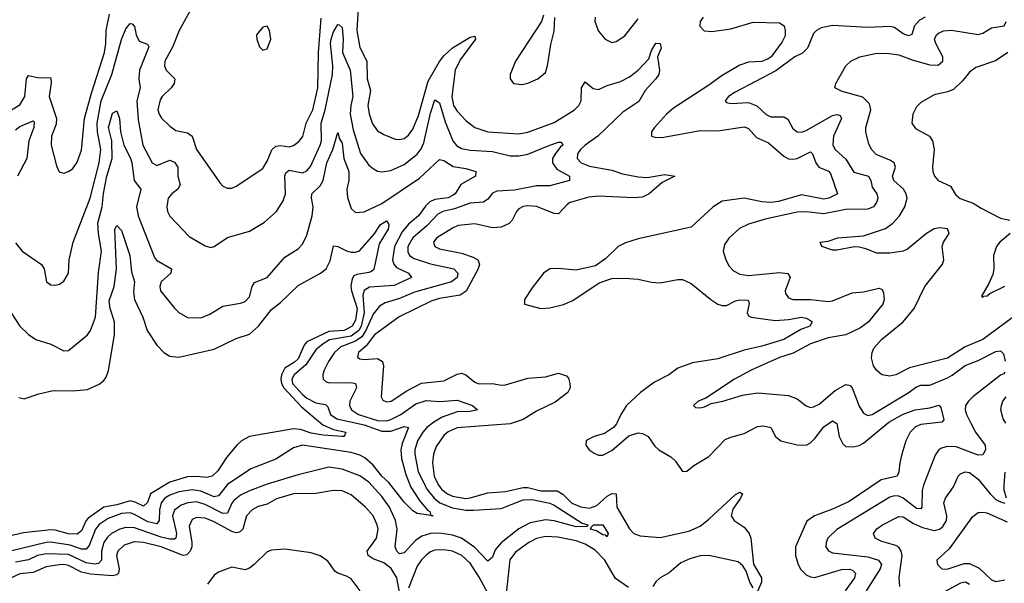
# Model space of a CAD drawing. Header units: inches. Extents: x 1694797 to 1849917, y 907313 to 1017959.
# Tile 453 of 656: x 1771290 to 1775748, y 970245 to 972798. Entities that reach past the tile are written whole.
import ezdxf

# ---------------------------------------------------------------- set-up
doc = ezdxf.new("R2010")
doc.units = ezdxf.units.IN
doc.header["$MEASUREMENT"] = 0
doc.layers.add('B7977', color=7, linetype='Continuous')

msp = doc.modelspace()

# ---------------------------------------------------------------- linework, layer by layer
at = {"layer": 'B7977', "color": 5}
for points, elevation in [([(1772088, 972890), (1772011.5, 972750), (1771982.4, 972677.6), (1771946.6, 972610), (1771944.8, 972590), (1771953.2, 972570), (1771992.4, 972530), (1771989.5, 972510), (1771975.3, 972490), (1771934.3, 972450), (1771925.2, 972434.8), (1771915.6, 972390), (1771920.5, 972370), (1771931.5, 972351.5), (1771970, 972316), (1771997, 972297), (1772050, 972285.9), (1772070, 972271.3), (1772090.2, 972210.2), (1772197.8, 972057.8), (1772210, 972043.8), (1772230, 972035.8), (1772250, 972035.8), (1772270, 972043.7), (1772390, 972124.9), (1772410, 972157.6), (1772430.7, 972209.3), (1772450, 972225), (1772470, 972227.8), (1772510, 972222.6), (1772530, 972228.6), (1772553.7, 972246.3), (1772571.2, 972268.8), (1772586.9, 972330), (1772617.4, 972390), (1772639.8, 972490), (1772642.5, 972650), (1772654.5, 972805.5)], 680), ([(1771230, 972376.6), (1771290, 972413), (1771313.2, 972450), (1771319.9, 972530), (1771330, 972546), (1771370, 972536), (1771430, 972534.3), (1771432.5, 972512.5), (1771423.2, 972450), (1771456.8, 972350), (1771455.2, 972324.8), (1771433.8, 972270), (1771432.1, 972230), (1771456, 972136), (1771468.7, 972108.7), (1771490, 972103), (1771510, 972110.4), (1771530, 972124.9), (1771550, 972152.7), (1771570, 972207.3), (1771583.5, 972350), (1771614.5, 972465.5), (1771674.1, 972650), (1771680.3, 972690), (1771681.1, 972750), (1771696.5, 972823.5)], 680), ([(1772822.2, 972850), (1772816.6, 972750), (1772830, 972673.1), (1772860.8, 972610), (1772862.3, 972530), (1772877.4, 972477.4), (1772866.3, 972410), (1772871.6, 972371.6), (1772886.9, 972326.9), (1772910, 972295), (1772937.8, 972277.8), (1772990, 972257), (1773010, 972254.8), (1773030, 972260.5), (1773050, 972275.3), (1773070, 972303), (1773095.1, 972364.9), (1773139.8, 972520.2), (1773190, 972608.3), (1773210, 972634.2), (1773250, 972671.3), (1773330, 972719.1), (1773350, 972723.1), (1773353.7, 972710), (1773283.5, 972616.5), (1773262, 972570), (1773246.6, 972450), (1773254.3, 972410), (1773270, 972383.8), (1773310, 972340.9), (1773350.1, 972310.1), (1773410, 972290.1), (1773550, 972280.8), (1773590, 972289), (1773710, 972332), (1773801.3, 972390), (1773821, 972410), (1773832.1, 972430), (1773833.7, 972490), (1773850, 972516.9), (1773886.9, 972486.9), (1773910, 972482.2), (1773950, 972500.1), (1774010, 972518.7), (1774050, 972538.9), (1774090.6, 972569.4), (1774138.5, 972621.5), (1774150, 972658.4), (1774170, 972692), (1774190.2, 972690), (1774193.4, 972670), (1774178, 972630), (1774186.8, 972570), (1774183.3, 972550), (1774170.6, 972530), (1774122.2, 972477.8), (1774092.7, 972427.3), (1774020.8, 972379.2), (1773907, 972270), (1773849.6, 972230), (1773828.7, 972210), (1773815.5, 972190), (1773813.6, 972170), (1773831.8, 972150), (1773870, 972135.1), (1773970, 972116.5), (1774019.6, 972099.6), (1774090, 972085.8), (1774130, 972083.9), (1774210, 972097.2), (1774256.3, 972090), (1774198.8, 972061.2), (1774139.8, 972010), (1774110, 971993.8), (1774070, 971990.8), (1773910, 971998.5), (1773866.4, 971993.6), (1773782.7, 971970), (1773770, 971962.4), (1773730, 971918.7), (1773710, 971920.2), (1773630, 971951.3), (1773590, 971955.2), (1773570, 971952.5), (1773550, 971942), (1773539.2, 971930), (1773519.7, 971890), (1773505.5, 971874.5), (1773470, 971857.8), (1773430, 971855), (1773350, 971872.9), (1773274.3, 971865.7), (1773250, 971854.5), (1773178.9, 971810), (1773163.5, 971790), (1773164.3, 971784.3), (1773169.1, 971770), (1773190, 971760.8), (1773290, 971739.9), (1773342.3, 971722.3), (1773364.6, 971710), (1773372.2, 971690), (1773366.2, 971670), (1773311.3, 971568.7), (1773284.4, 971550), (1773190, 971534.7), (1773155.8, 971524.2), (1773007.8, 971452.2), (1772896, 971370), (1772859, 971321), (1772824.2, 971290), (1772819.6, 971270), (1772830, 971261.2), (1772850, 971258.8), (1772910, 971263.3), (1772931.8, 971250), (1772936.4, 971230), (1772926.9, 971090), (1772934, 971074), (1772950, 971066.8), (1772971.1, 971070), (1773043.2, 971116.8), (1773108.9, 971151.1), (1773210, 971161.5), (1773270, 971192.4), (1773290, 971197.1), (1773310, 971189.3), (1773350, 971155.8), (1773368.7, 971148.7), (1773430, 971149.5), (1773470, 971142.8), (1773490, 971143.3), (1773590, 971174.4), (1773670, 971180.1), (1773730, 971196.3), (1773764.8, 971184.8), (1773774.3, 971174.3), (1773781.1, 971150), (1773781.8, 971130), (1773771.3, 971108.7), (1773714.8, 971065.2), (1773630, 971024.9), (1773570, 970986.7), (1773510, 970967), (1773270.9, 970949.1), (1773230, 970931.6), (1773210, 970914.3), (1773175.4, 970864.6), (1773164, 970830), (1773158.5, 970790), (1773166.5, 970730), (1773185.8, 970690), (1773201.7, 970670), (1773226.9, 970650), (1773250, 970639.8), (1773310, 970629.5), (1773330, 970631.3), (1773410, 970655.1), (1773490, 970660.1), (1773570, 970679.4), (1773590, 970679.4), (1773650, 970663.5), (1773723.3, 970663.3), (1773749, 970649), (1773790, 970607.8), (1773830, 970591.9), (1773870, 970585.8), (1773902.2, 970597.8), (1773950, 970640.1), (1773970, 970651.9), (1773990, 970650.2), (1773993.8, 970590), (1774050, 970491.1), (1774070, 970470.1), (1774099.3, 970459.3), (1774190, 970452.1), (1774318.9, 970481.1), (1774370, 970503.1), (1774410, 970534.8), (1774530, 970647), (1774550, 970657.3), (1774562.4, 970650), (1774554, 970630), (1774518.8, 970581.2), (1774510.6, 970550), (1774524.6, 970530), (1774570, 970499.7), (1774592.4, 970470), (1774600.8, 970450), (1774612.1, 970332.1), (1774647.8, 970270), (1774649, 970250), (1774630, 970207.3)], 680), ([(1773661.7, 972818.3), (1773652.2, 972790), (1773534.3, 972610), (1773510.3, 972550), (1773510.4, 972530), (1773524.9, 972510), (1773565.2, 972505.2), (1773590, 972510.2), (1773636.3, 972530), (1773670, 972558.4), (1773679, 972590), (1773694, 972686), (1773710, 972746.8), (1773712.2, 972807.8)], 720), ([(1771270, 971787.4), (1771300.8, 971750), (1771388.9, 971688.9), (1771400.8, 971670), (1771410.5, 971610), (1771430, 971597), (1771450, 971594.9), (1771470, 971600.3), (1771490, 971614), (1771510.6, 971649.4), (1771513.8, 971710), (1771531.8, 971790), (1771608.4, 971990), (1771650, 972150.3), (1771657.2, 972210), (1771641.6, 972290), (1771639.7, 972330), (1771658.7, 972430), (1771706, 972550), (1771750, 972708), (1771770, 972756.5), (1771790, 972781.5), (1771799.2, 972779.2), (1771810, 972767.7), (1771817.3, 972730), (1771830, 972700.7), (1771867.8, 972687.8), (1771874.8, 972674.8), (1771832.2, 972570), (1771829.2, 972530), (1771835.3, 972490), (1771819.9, 972430), (1771825.3, 972345.3), (1771847.3, 972230), (1771890, 972150.3), (1771910, 972137.1), (1771970, 972161.7), (1771990, 972153.4), (1772000, 972140), (1772006.1, 972130), (1772005.7, 972090), (1772015.9, 972050), (1772005.2, 972030), (1771978.6, 972010), (1771961.1, 971990), (1771956.3, 971950), (1771958.9, 971930), (1771970, 971907.9), (1772056.8, 971816.8), (1772130, 971773.4), (1772154.5, 971765.5), (1772170, 971770.4), (1772230, 971812.2), (1772330, 971840.9), (1772398.5, 971881.5), (1772452.1, 971930), (1772482.9, 971977.1), (1772493, 972010), (1772489.5, 972090), (1772495, 972105), (1772510, 972116.6), (1772570, 972104.1), (1772590, 972113.7), (1772606.2, 972133.8), (1772650.8, 972229.2), (1772656.5, 972250), (1772654.7, 972330), (1772673, 972390), (1772706, 972550), (1772707.2, 972590), (1772696.8, 972690), (1772699.8, 972710), (1772710, 972743.6), (1772730, 972776.5), (1772735.8, 972775.8), (1772750, 972762.8), (1772754.6, 972710), (1772751.3, 972650), (1772785.8, 972570), (1772798.4, 972450), (1772788.3, 972410), (1772786.4, 972370), (1772799.5, 972299.5), (1772832.6, 972192.6), (1772870, 972138.5), (1772890, 972123.6), (1772910, 972112.7), (1772929.1, 972109.1), (1772970, 972115.2), (1773030, 972141.9), (1773090, 972188.8), (1773107.3, 972212.7), (1773119.3, 972240.7), (1773150, 972375.2), (1773170, 972435.2), (1773190, 972421.7), (1773215.5, 972335.5), (1773250.1, 972250.1), (1773267.8, 972227.8), (1773290, 972214.4), (1773330, 972206.9), (1773430, 972201.2), (1773510, 972180.8), (1773550, 972180.8), (1773590, 972188.7), (1773690.2, 972230.2), (1773730, 972243.2), (1773743.5, 972243.5), (1773748.9, 972230), (1773737.7, 972222.3), (1773712, 972188), (1773702.8, 972170), (1773701.8, 972150), (1773721.5, 972121.5), (1773779, 972090), (1773778.7, 972070), (1773690, 972046), (1773630, 972045.2), (1773530, 972025.4), (1773450, 972021.9), (1773430, 972011.9), (1773410, 971984.6), (1773390, 971972.2), (1773330, 971967.5), (1773258.6, 971941.4), (1773206.2, 971930), (1773182.5, 971917.5), (1773134, 971866), (1773070, 971809.9), (1773046.9, 971770), (1773046.4, 971746.4), (1773054.2, 971730), (1773076, 971716), (1773150, 971692.3), (1773255.9, 971670), (1773273.9, 971650), (1773270, 971630), (1773245.5, 971610), (1773076.9, 971563.1), (1773010, 971534.5), (1772944.4, 971515.6), (1772919, 971501), (1772890, 971464.7), (1772857.2, 971390), (1772838.1, 971361.9), (1772810, 971341.1), (1772743.6, 971316.4), (1772714.4, 971290), (1772687.7, 971250), (1772667.8, 971210), (1772661.6, 971190), (1772663.2, 971170), (1772677.7, 971157.7), (1772693, 971153), (1772790, 971154.4), (1772810.2, 971150), (1772814.6, 971130), (1772784.4, 971070), (1772782.5, 971050), (1772792.6, 971030), (1772824.4, 971010), (1772910, 970983), (1772950, 970980.6), (1772970, 970986.2), (1773014.8, 971010), (1773082.5, 971057.5), (1773130, 971073.3), (1773191.7, 971068.3), (1773270, 971073.8), (1773340.3, 971050), (1773362.4, 971030), (1773330, 971022.5), (1773270, 971021.2), (1773202.7, 970997.3), (1773164.4, 970975.6), (1773133.7, 970950), (1773115.3, 970930), (1773090.5, 970890), (1773078.6, 970850), (1773078.3, 970830), (1773093.8, 970750), (1773134.1, 970670), (1773167, 970630), (1773192.1, 970610), (1773250, 970587.4), (1773310, 970576.6), (1773344.6, 970575.4), (1773470, 970584.2), (1773570, 970622.5), (1773610, 970623.8), (1773690, 970607.4), (1773710, 970598.8), (1773836.9, 970516.9), (1773862.8, 970510), (1773857.5, 970502.5), (1773810, 970500.9), (1773710, 970528), (1773670, 970533), (1773601.7, 970518.3), (1773550, 970491.1), (1773470, 970428.2), (1773443.1, 970396.9), (1773430, 970363.5), (1773410, 970345.3), (1773350, 970407.5), (1773290, 970449.6), (1773250, 970463), (1773190, 970471.5), (1773149.1, 970470.9), (1773110, 970459), (1773081.3, 970438.7), (1773030, 970382.2), (1773010, 970378.4), (1772997.2, 970390), (1772989.3, 970410), (1772998.9, 970490), (1772990.7, 970530), (1772963.7, 970590), (1772930, 970638.7), (1772870, 970702.7), (1772830, 970732), (1772750, 970762.6), (1772690, 970770.9), (1772550, 970736.4), (1772410, 970694.1), (1772330, 970663.8), (1772290, 970643.9), (1772259.8, 970620.2), (1772250, 970608), (1772230, 970562.4), (1772210, 970560.3), (1772130, 970601.6), (1772090, 970613.2), (1772050.3, 970609.7), (1772020.5, 970599.5), (1771990, 970575.6), (1771981, 970550), (1771998.8, 970470), (1771996.6, 970450), (1771990, 970445.2), (1771970, 970445.1), (1771930, 970454.5), (1771810, 970496.3), (1771770, 970497.9), (1771742.3, 970490), (1771705.2, 970470), (1771686.9, 970453.1), (1771671.2, 970430), (1771660.4, 970390), (1771660.5, 970350), (1771645.9, 970334.1), (1771628.5, 970331.5), (1771590, 970337.2), (1771510, 970375.8), (1771410, 970378.2), (1771370, 970370), (1771329.1, 970350.9), (1771270, 970340.2)], 660), ([(1774384, 972810), (1774370.7, 972790), (1774368.8, 972768.8), (1774388.1, 972748.1), (1774424.2, 972744.2), (1774510, 972757.6), (1774610, 972786.6), (1774730, 972784), (1774750.9, 972770.9), (1774755.8, 972750), (1774755.3, 972724.7), (1774742.4, 972697.6), (1774692.3, 972630), (1774679, 972621), (1774650, 972609.3), (1774590, 972606.3), (1774550, 972593), (1774470, 972545.9), (1774410, 972501.5), (1774250, 972396.9), (1774218, 972370), (1774163.2, 972310), (1774150.3, 972290), (1774150.4, 972270.4), (1774170, 972263.9), (1774205.5, 972265.5), (1774370, 972296.2), (1774450, 972294.8), (1774570, 972312.2), (1774578.4, 972310), (1774590, 972305.5), (1774625.1, 972265.1), (1774680, 972240), (1774750, 972180.1), (1774770, 972168.3), (1774790, 972165.7), (1774810, 972170.1), (1774870, 972200.2), (1774879.3, 972190), (1774894.2, 972150), (1774908.8, 972130), (1774951.7, 972111.7), (1774961.2, 972101.2), (1774992.6, 972010), (1774954, 971990), (1774930, 971984.9), (1774830, 972004.2), (1774724.8, 971975.2), (1774690, 971969.9), (1774650, 971973.2), (1774570, 971989.1), (1774470, 971976.6), (1774429.2, 971950.8), (1774330, 971858), (1774090, 971805.2), (1774032.2, 971787.8), (1773999.5, 971770), (1773943.7, 971716.3), (1773896.3, 971683.7), (1773810, 971664), (1773728.4, 971671.6), (1773690, 971669.8), (1773661.1, 971650), (1773610, 971583.6), (1773575.5, 971530), (1773576, 971510), (1773650, 971489.1), (1773690, 971492.6), (1773751.4, 971508.6), (1773794.5, 971525.5), (1773913.2, 971606.8), (1773970, 971626.3), (1774027.9, 971627.9), (1774090, 971623.2), (1774150, 971609.2), (1774190, 971605.8), (1774270, 971621.1), (1774290, 971621.1), (1774330, 971602.9), (1774418.9, 971530), (1774450, 971510.2), (1774470, 971503.2), (1774490, 971504.1), (1774530, 971524.4), (1774550, 971528.9), (1774587.7, 971527.7), (1774592.5, 971512.5), (1774583, 971470), (1774590, 971457.3), (1774601.3, 971450), (1774710, 971435.6), (1774770, 971439.4), (1774830.1, 971450.1), (1774850, 971446), (1774870, 971435.1), (1774877.6, 971430), (1774867.7, 971410), (1774825.8, 971394.2), (1774750.3, 971349.7), (1774650, 971319.5), (1774570, 971301), (1774450, 971261.6), (1774336.7, 971243.3), (1774270, 971219.4), (1774229, 971190), (1774163.8, 971156.2), (1774100.2, 971110), (1774037.2, 971050), (1774011.4, 971010), (1773992.1, 970967.9), (1773977.6, 970950), (1773936.9, 970923.1), (1773890, 970909.7), (1773863.5, 970896.5), (1773854.9, 970890), (1773853.7, 970870), (1773868.7, 970850), (1773890, 970834.6), (1773910, 970825.8), (1773930, 970825.2), (1773970, 970846.2), (1774047.2, 970912.8), (1774090, 970926.3), (1774110, 970924.1), (1774134.7, 970910), (1774166.2, 970866.2), (1774183.6, 970850), (1774237.5, 970817.5), (1774258.9, 970798.9), (1774290, 970750.6), (1774310, 970752.4), (1774341.9, 970778.1), (1774410, 970819.3), (1774484.1, 970895.9), (1774510, 970907.4), (1774570, 970923), (1774630, 970954.6), (1774657.6, 970957.6), (1774690.2, 970950.2), (1774711.7, 970910), (1774736.4, 970890), (1774810, 970872.5), (1774850, 970870.1), (1774870, 970881.2), (1774890, 970901.5), (1774930, 970953), (1774970, 970980.7), (1774989.3, 970969.3), (1774999.5, 970910), (1775016.4, 970876.4), (1775030, 970865), (1775063.2, 970863.2), (1775090, 970869.7), (1775110, 970880.3), (1775225.6, 970974.4), (1775290, 971010.9), (1775343.6, 971030), (1775410, 971040.1), (1775451.8, 971051.8), (1775460.7, 971040.7), (1775474.7, 970985.3), (1775464.5, 970975.5), (1775370, 970964.3), (1775346.2, 970953.8), (1775321.5, 970930), (1775301.9, 970890), (1775284, 970830), (1775274.1, 970790), (1775270.6, 970749.4), (1775262.7, 970730), (1775190, 970713.5), (1775045, 970615), (1774970, 970580.4), (1774888.5, 970550), (1774853.7, 970526.3), (1774803.1, 970410), (1774802.1, 970370), (1774814.2, 970330), (1774826.6, 970306.6), (1774850, 970283.7), (1774870, 970273.9), (1774890, 970271.5), (1775010, 970307.6), (1775048.4, 970308.4), (1775062.2, 970302.2), (1775074, 970290), (1775070.1, 970270), (1775026.8, 970210)], 720), ([(1773895.5, 972810), (1773893.4, 972790), (1773910, 972746.7), (1773940.4, 972710), (1773970, 972695.3), (1773990, 972700.3), (1774030, 972725.4), (1774090, 972801.5)], 720), ([(1775390, 972809.5), (1775363.4, 972796.6), (1775341.2, 972770), (1775328.6, 972731.4), (1775314.7, 972725.3), (1775290, 972734.6), (1775250, 972762.5), (1775230, 972768.2), (1775130, 972762.4), (1774970, 972772.5), (1774918.9, 972761.1), (1774897.4, 972750), (1774884.1, 972735.9), (1774856.4, 972670), (1774833.4, 972646.6), (1774799.1, 972630), (1774713.3, 972566.7), (1774528.5, 972470), (1774498.4, 972450), (1774483.8, 972430), (1774490, 972423), (1774510, 972418.7), (1774590, 972423.2), (1774627.4, 972407.4), (1774670, 972368.5), (1774690, 972358.7), (1774750, 972357.9), (1774767.5, 972347.5), (1774790, 972305.2), (1774810.2, 972290.2), (1774830, 972289.5), (1774850, 972296.2), (1774970, 972363.8), (1774990, 972368.7), (1775004, 972364), (1775010.7, 972350), (1774974.6, 972270), (1774970.8, 972230), (1774982, 972210), (1775030, 972166.3), (1775066.9, 972106.9), (1775132.4, 972090), (1775142.9, 972070), (1775150, 972039), (1775170.9, 972010), (1775175.5, 971990), (1775169.5, 971970), (1775156.1, 971950), (1775130, 971939.3), (1775030, 971939.1), (1774930, 971919.2), (1774850, 971927.5), (1774810, 971926.5), (1774665.6, 971894.4), (1774590, 971872.4), (1774548.3, 971851.7), (1774501.5, 971810), (1774480.7, 971779.3), (1774475.5, 971750), (1774486.9, 971710), (1774501.5, 971681.5), (1774521.2, 971661.2), (1774550, 971645), (1774590, 971639.1), (1774730, 971652.3), (1774767.8, 971647.8), (1774778.2, 971630), (1774755.9, 971570), (1774757.4, 971557.4), (1774770, 971538.3), (1774790, 971530.2), (1774870, 971531.2), (1774950, 971522.1), (1774970, 971524.2), (1775058.7, 971561.3), (1775110, 971565.3), (1775181.7, 971581.7), (1775195.4, 971575.4), (1775200.7, 971560.7), (1775203.8, 971530), (1775198.5, 971510), (1775133.4, 971430), (1775097.1, 971402.9), (1775030, 971370.6), (1774950, 971357.4), (1774870, 971330.4), (1774792.3, 971287.7), (1774730, 971268.1), (1774602.4, 971210), (1774526, 971170), (1774397.1, 971082.9), (1774361, 971070), (1774341, 971050), (1774350, 971041), (1774370, 971039.1), (1774390, 971043.8), (1774420.5, 971059.5), (1774474, 971070), (1774562.6, 971097.4), (1774630, 971107.7), (1774770, 971095), (1774810, 971080.2), (1774850, 971048.9), (1774870, 971042), (1774883.6, 971043.6), (1774910, 971056.2), (1774981.4, 971118.6), (1775030, 971146.1), (1775050, 971140.6), (1775059.1, 971130), (1775090, 971047.2), (1775110, 971014.9), (1775130, 971005.6), (1775150, 971010.2), (1775312.7, 971107.3), (1775350, 971135.3), (1775370, 971142.1), (1775410, 971143), (1775490, 971176), (1775512.3, 971187.7), (1775570, 971232), (1775630, 971254.5), (1775710, 971295.5), (1775730, 971297.3), (1775744.3, 971284.3), (1775751.6, 971251.6)], 740), ([(1775811.9, 971468.1), (1775650.7, 971350), (1775570, 971315.9), (1775490, 971265.5), (1775318.3, 971221.7), (1775256.3, 971190), (1775230, 971183), (1775193, 971190), (1775168.7, 971210), (1775155.3, 971230), (1775146.6, 971266.6), (1775148.9, 971290), (1775157.3, 971310), (1775192.4, 971350), (1775290, 971429.8), (1775339, 971490), (1775388.4, 971590), (1775468.4, 971690), (1775473.5, 971710), (1775465.8, 971770), (1775472.1, 971790), (1775498.9, 971830), (1775490, 971851.1), (1775455.8, 971855.8), (1775430, 971851.5), (1775395.1, 971830), (1775310, 971759), (1775290, 971749.5), (1775230, 971741), (1775170, 971740.9), (1775120.9, 971760.9), (1775090, 971767.4), (1775070, 971768.8), (1774990, 971753.4), (1774970, 971754), (1774922, 971770), (1774914, 971790), (1774950, 971794.5), (1774994, 971810), (1775110, 971818.7), (1775210, 971852.4), (1775243.7, 971876.3), (1775274, 971910), (1775297.7, 971950), (1775308.1, 971990), (1775304.1, 972010), (1775290.9, 972030), (1775247.1, 972070), (1775241.5, 972090), (1775255, 972130), (1775249.3, 972150), (1775230, 972162.2), (1775167.1, 972187.1), (1775148.2, 972208.2), (1775134.3, 972234.3), (1775120.6, 972290), (1775121, 972310), (1775143.1, 972390), (1775136.8, 972416.8), (1775106.7, 972446.7), (1775013.1, 972473.1), (1774980.5, 972490), (1774984.4, 972510), (1775030.2, 972589.8), (1775052.7, 972610), (1775093.4, 972630), (1775170, 972646.3), (1775225.8, 972645.8), (1775270, 972638.9), (1775334.8, 972614.8), (1775410, 972594.1), (1775447.9, 972592.1), (1775470.1, 972610), (1775468.9, 972630), (1775437.2, 972690), (1775432.5, 972710), (1775441.1, 972730), (1775450, 972737.8), (1775471.8, 972748.2), (1775509.3, 972750.7), (1775630, 972731.9), (1775650, 972737.7), (1775690, 972761.7), (1775746.8, 972770), (1775756.5, 972790)], 760), ([(1775764.4, 972650), (1775708.6, 972611.4), (1775618.4, 972581.6), (1775590, 972560.5), (1775558.9, 972521.1), (1775517.7, 972482.3), (1775490, 972470.8), (1775430, 972458.3), (1775370, 972423.5), (1775350, 972402.9), (1775333.4, 972370), (1775328.8, 972330), (1775346, 972306), (1775408.4, 972270), (1775422.7, 972250), (1775430.3, 972210), (1775422.7, 972130), (1775424.9, 972110), (1775431.7, 972090), (1775448.9, 972070), (1775504.3, 972044.3), (1775526.5, 972006.5), (1775547.9, 971987.9), (1775607.5, 971967.5), (1775643.8, 971943.8), (1775730, 971899.5), (1775773.4, 971890)], 780), ([(1771250.2, 971470), (1771290, 971410.3), (1771330, 971372.7), (1771362.8, 971350), (1771430, 971328.4), (1771490, 971298.4), (1771510, 971299.5), (1771596.4, 971370), (1771610.5, 971389.5), (1771633.3, 971450), (1771646.3, 971653.7), (1771659.4, 971750), (1771645.9, 971830), (1771643.9, 971876.1), (1771662.8, 971950), (1771668.7, 972011.3), (1771683.5, 972090), (1771708.6, 972170), (1771707.1, 972250), (1771691, 972310), (1771710, 972375.3), (1771730, 972384.9), (1771740.8, 972350), (1771745.5, 972290), (1771761.1, 972230), (1771791.2, 972171.2), (1771797.6, 972150), (1771807.8, 972070), (1771837.4, 972030), (1771819.1, 971950), (1771826.3, 971910), (1771900.4, 971720.4), (1771908.8, 971708.8), (1771976.9, 971670), (1771974, 971650), (1771930.2, 971610), (1771924.2, 971590), (1771927.2, 971570), (1771990, 971492), (1772010, 971472.4), (1772050, 971449.1), (1772110, 971448), (1772150, 971464.9), (1772210, 971500.3), (1772290, 971513.4), (1772310, 971522.3), (1772330, 971543.1), (1772342, 971590), (1772352.4, 971607.6), (1772409.9, 971630.1), (1772490, 971721.7), (1772550, 971760.2), (1772570, 971780.9), (1772590, 971821.7), (1772613.7, 971910), (1772618.2, 971950), (1772611.1, 971990), (1772612.3, 972010), (1772650, 972045.7), (1772663.9, 972070), (1772680.9, 972150), (1772707.8, 972210), (1772730, 972287.3), (1772737.9, 972257.9), (1772750, 972238.5), (1772756.7, 972170), (1772779.4, 972110), (1772780.6, 972070), (1772770.9, 972030), (1772773.4, 971993.4), (1772790, 971943.6), (1772810, 971925.4), (1772850, 971928.4), (1772930, 971965.4), (1773099.7, 972080.3), (1773190, 972165.6), (1773210, 972161), (1773253, 972133), (1773310, 972123.7), (1773354.4, 972110), (1773353.1, 972090), (1773287.7, 972052.3), (1773261.5, 972010), (1773250, 972002), (1773229.4, 971990.6), (1773170, 971983.7), (1773147.1, 971972.9), (1773126.3, 971953.7), (1773095.3, 971910), (1773050, 971871.2), (1773022.1, 971837.9), (1772986.3, 971770), (1772977.5, 971710), (1772983.8, 971690), (1772995.9, 971675.9), (1773050.2, 971650), (1773063.2, 971630), (1772985.4, 971594.6), (1772873.7, 971586.3), (1772850, 971571.8), (1772843, 971550), (1772848.8, 971470), (1772835.1, 971410), (1772824.5, 971390), (1772790, 971364.7), (1772692.3, 971347.7), (1772663.2, 971330), (1772630, 971303.2), (1772585.2, 971234.8), (1772532.8, 971190), (1772522.4, 971170), (1772524.9, 971150), (1772570, 971100.1), (1772590, 971083.9), (1772630, 971062.7), (1772674.2, 971054.2), (1772684.5, 971044.5), (1772697.5, 971010), (1772725.1, 970990), (1772850, 970962.2), (1772930, 970933.4), (1772970, 970933.5), (1773030, 970955.7), (1773050, 970950.3), (1773021.7, 970878.3), (1773015.7, 970850), (1773018.5, 970810), (1773037.3, 970737.3), (1773060.8, 970680.8), (1773099.5, 970619.5), (1773135.4, 970575.4), (1773147, 970570), (1773151.8, 970551.8), (1773162, 970550), (1773090, 970560.3), (1773070, 970573.8), (1773030, 970612.9), (1772961.2, 970701.2), (1772930, 970730.9), (1772890, 970779.7), (1772852.6, 970812.6), (1772830, 970825.9), (1772790, 970837.3), (1772570.1, 970869.9), (1772530, 970858.8), (1772450, 970807.9), (1772336.4, 970763.6), (1772230, 970691.9), (1772190, 970641.2), (1772170, 970636.5), (1772110, 970662.5), (1772070, 970668.5), (1772010, 970659.2), (1771970, 970644.5), (1771947.2, 970630), (1771930.8, 970609.2), (1771922.1, 970577.9), (1771921.6, 970530), (1771910, 970514.9), (1771870, 970522.9), (1771810, 970556.8), (1771790, 970563.4), (1771750, 970560.4), (1771690, 970538), (1771650, 970511.7), (1771633.2, 970490), (1771603.7, 970416.3), (1771590, 970399.9), (1771570, 970399.9), (1771517.5, 970417.5), (1771430, 970430.8), (1771410, 970430), (1771190, 970377.1)], 640), ([(1771270, 972299.6), (1771290, 972314.4), (1771350, 972339.6), (1771355, 972335), (1771353.1, 972310), (1771330.8, 972250), (1771321.1, 972170), (1771279.8, 972090)], 660), ([(1771286, 971086), (1771310, 971080.2), (1771376.6, 971103.4), (1771441.4, 971118.6), (1771530, 971116.6), (1771596.9, 971123.1), (1771650, 971147.3), (1771670, 971163.6), (1771680.6, 971179.4), (1771691.5, 971208.5), (1771718.1, 971370), (1771718.4, 971430), (1771699.7, 971490), (1771695.4, 971524.6), (1771716.7, 971590), (1771727.9, 971670), (1771719.7, 971850), (1771730, 971866), (1771750, 971843.1), (1771788.4, 971730), (1771795.3, 971655.3), (1771809.6, 971610), (1771804.8, 971564.8), (1771809, 971530), (1771847.5, 971450), (1771867, 971390), (1771910, 971324.2), (1771942.4, 971290), (1771970, 971274), (1772010, 971269.2), (1772170, 971305.9), (1772270, 971354.1), (1772330, 971374.2), (1772370.5, 971410), (1772430, 971484.8), (1772470, 971516.9), (1772550, 971594.3), (1772651.3, 971650), (1772676.9, 971670), (1772694.8, 971705.2), (1772710, 971774), (1772730, 971771.5), (1772770, 971751), (1772790, 971745.8), (1772810, 971745.5), (1772828.6, 971751.4), (1772894.1, 971825.9), (1772924, 971870), (1772950, 971886.3), (1772961.1, 971870), (1772957.5, 971850), (1772916.8, 971783.2), (1772892.9, 971667.1), (1772882.8, 971657.2), (1772870, 971652.7), (1772815.4, 971644.6), (1772802.8, 971637.2), (1772795, 971625), (1772789.2, 971590.8), (1772792.3, 971570), (1772817.1, 971490), (1772810, 971437.7), (1772795.1, 971410), (1772759.3, 971390), (1772690, 971385.1), (1772590, 971338.1), (1772576.9, 971323.1), (1772550, 971261.9), (1772533.6, 971246.4), (1772490, 971219.1), (1772474.4, 971190), (1772471.3, 971170), (1772474.9, 971150), (1772485.9, 971130), (1772565, 971045), (1772662.6, 970962.6), (1772710, 970941.5), (1772766.4, 970930), (1772762.4, 970917.6), (1772757.3, 970910), (1772750, 970909.2), (1772664.4, 970915.6), (1772610, 970925.1), (1772560.9, 970940.9), (1772530, 970944.4), (1772330, 970910.2), (1772293.5, 970890), (1772272.3, 970870), (1772225.9, 970814.1), (1772186.1, 970753.9), (1772161.3, 970730), (1772136.6, 970723.4), (1772090, 970728.9), (1772050, 970727), (1771970, 970702.8), (1771881.2, 970650), (1771868.7, 970611.3), (1771850, 970594.7), (1771813.1, 970613.1), (1771790, 970618.5), (1771730, 970600.8), (1771670, 970589.7), (1771600, 970540), (1771590, 970530), (1771570, 970482.8), (1771550, 970467.9), (1771510, 970468.3), (1771450, 970485.3), (1771430, 970486.8), (1771306.2, 970473.8), (1771210, 970451.2)], 620), ([(1775774.2, 971830), (1775727.2, 971790), (1775713.1, 971770), (1775699.5, 971730), (1775700.3, 971670), (1775695.4, 971644.6), (1775677.5, 971602.5), (1775645.2, 971545.2), (1775650, 971541), (1775654.5, 971545.5), (1775670, 971547), (1775682, 971558), (1775750, 971591.5)], 780), ([(1775750, 971201.6), (1775745.6, 971194.4), (1775730, 971187.5), (1775605.1, 971090), (1775585, 971070), (1775572.7, 971050), (1775570.9, 971030), (1775576.6, 971010), (1775595.7, 970970), (1775617.5, 970930), (1775661.3, 970870), (1775662, 970850), (1775650, 970826.9), (1775630, 970825.2), (1775530, 970862.7), (1775490, 970865.1), (1775463, 970857), (1775450, 970847.8), (1775434.2, 970825.8), (1775382, 970690), (1775375.5, 970664.5), (1775374.1, 970590), (1775370, 970581.5), (1775350, 970583.9), (1775290.4, 970630.4), (1775270, 970639.1), (1775250, 970641.2), (1775230, 970635.4), (1774990, 970489.2), (1774948.6, 970450), (1774940.6, 970430), (1774939.7, 970410), (1774952.2, 970392.2), (1774970, 970383.2), (1775130, 970364.2), (1775178.9, 970350), (1775191.5, 970330), (1775185.6, 970310), (1775122, 970210)], 740), ([(1775755.2, 970970), (1775742.6, 970990), (1775732.8, 971030), (1775735.2, 971050), (1775741.8, 971070), (1775756.2, 971090)], 760), ([(1775275.5, 970230), (1775271.7, 970271.7), (1775284.9, 970370), (1775281.6, 970390), (1775270, 970407.8), (1775256.4, 970416.4), (1775193.8, 970433.8), (1775163.6, 970450), (1775155.8, 970470), (1775170, 970491.4), (1775195.6, 970510), (1775270, 970546.7), (1775290, 970545.3), (1775336.4, 970516.4), (1775377.4, 970497.4), (1775430, 970484.7), (1775454.3, 970490), (1775470, 970502.1), (1775485.9, 970530), (1775487.8, 970550), (1775474.8, 970610), (1775481.7, 970630), (1775517.6, 970682.4), (1775539.6, 970730), (1775550, 970741), (1775570, 970749.8), (1775590, 970746.1), (1775630, 970716.9), (1775683.4, 970650), (1775710, 970625.2), (1775730, 970613.3), (1775750, 970607.4)], 760), ([(1775758.4, 970630), (1775747.4, 970667.4), (1775747.2, 970687.2), (1775752.1, 970747.9)], 760), ([(1773010, 970205.2), (1772996.5, 970270), (1772971.2, 970311.2), (1772938.2, 970338.2), (1772890, 970356.2), (1772866.7, 970370), (1772863.1, 970390), (1772904.6, 970450), (1772912.7, 970490), (1772908.5, 970510), (1772889.9, 970550), (1772854.9, 970590), (1772790, 970644.9), (1772750, 970663.1), (1772710, 970665.3), (1772630, 970651.9), (1772530, 970649.5), (1772452.8, 970627.2), (1772410, 970603.2), (1772370, 970592.2), (1772341.9, 970578.1), (1772316.4, 970550), (1772299.4, 970490), (1772284.2, 970475.8), (1772270, 970473.8), (1772250, 970479.5), (1772170, 970523.4), (1772130, 970540.1), (1772090, 970542.5), (1772070, 970534.2), (1772056.5, 970503.5), (1772069.7, 970430), (1772068.5, 970410), (1772061.3, 970390), (1772046.2, 970373.8), (1772030, 970370.6), (1771930, 970410.2), (1771850, 970429.6), (1771807.5, 970432.5), (1771762.9, 970417.1), (1771733.6, 970390), (1771727.6, 970370), (1771740.1, 970310), (1771737.4, 970290), (1771730, 970283.2), (1771710, 970278.5), (1771610, 970285.8), (1771570, 970295.7), (1771510, 970325.4), (1771490, 970329.9), (1771470, 970328.3), (1771410, 970319.1), (1771350, 970293.5), (1771290, 970287.4), (1771170, 970232)], 680), ([(1775762.4, 970522.4), (1775670, 970562.5), (1775650, 970566.2), (1775630, 970563.9), (1775599.2, 970540.8), (1775498.4, 970401.6), (1775443.1, 970350), (1775444.9, 970330), (1775464.9, 970310), (1775488.4, 970308.4), (1775565.4, 970334.6), (1775590, 970334.6), (1775633.6, 970313.6), (1775690, 970260.2), (1775710, 970252.4), (1775750, 970260.6)], 780), ([(1774046, 970226), (1773987.2, 970267.2), (1773939.6, 970350), (1773895.1, 970395.1), (1773850, 970422.3), (1773810, 970436.9), (1773726.8, 970453.2), (1773670, 970456.6), (1773630, 970448.4), (1773594.5, 970430), (1773534.8, 970385.2), (1773509.4, 970350.6), (1773489.3, 970169.3)], 680), ([(1772831.7, 970210), (1772790, 970264.3), (1772770, 970277.5), (1772730.4, 970290.4), (1772718.7, 970298.7), (1772684.5, 970344.5), (1772649.4, 970369.4), (1772610, 970382.1), (1772490, 970399.6), (1772430, 970394.8), (1772410, 970387.4), (1772350.7, 970329.3), (1772330, 970312.7), (1772310, 970305.2), (1772250, 970317.4), (1772190, 970295.4), (1772170, 970281.6), (1772139.3, 970240.7)], 720), ([(1773450, 970125), (1773370, 970272.4), (1773330, 970336.6), (1773291.2, 970370), (1773250, 970389.9), (1773210, 970395.7), (1773170, 970395), (1773150, 970388.1), (1773130, 970372.9), (1773108.9, 970351.1), (1773090, 970322.3), (1773050, 970222)], 680), ([(1774610, 970224.5), (1774595, 970250), (1774579.6, 970299.6), (1774564.2, 970324.2), (1774542.5, 970342.5), (1774410.5, 970370.5), (1774370, 970369.1), (1774323.8, 970356.2), (1774282.8, 970337.2), (1774230, 970292.6), (1774190, 970269.3), (1774170, 970251.8), (1774156.9, 970230)], 680), ([(1775590, 970239.3), (1775572.9, 970250), (1775550, 970245.6), (1775430, 970179.9)], 760)]:
    msp.add_lwpolyline(points, dxfattribs=dict(at, elevation=elevation))
for points, elevation in [([(1772410, 972769), (1772390, 972765.2), (1772362, 972730), (1772363, 972710), (1772375.9, 972675.9), (1772390, 972661), (1772410, 972666.8), (1772427, 972710), (1772420.9, 972750)], 720), ([(1773950, 970456), (1773943.3, 970463.3), (1773930, 970465), (1773902, 970482), (1773874, 970490), (1773879, 970501), (1773888, 970510), (1773930, 970510.1), (1773954, 970470)], 660)]:
    msp.add_lwpolyline(points, close=True, dxfattribs=dict(at, elevation=elevation))

doc.saveas('drawing.dxf')
